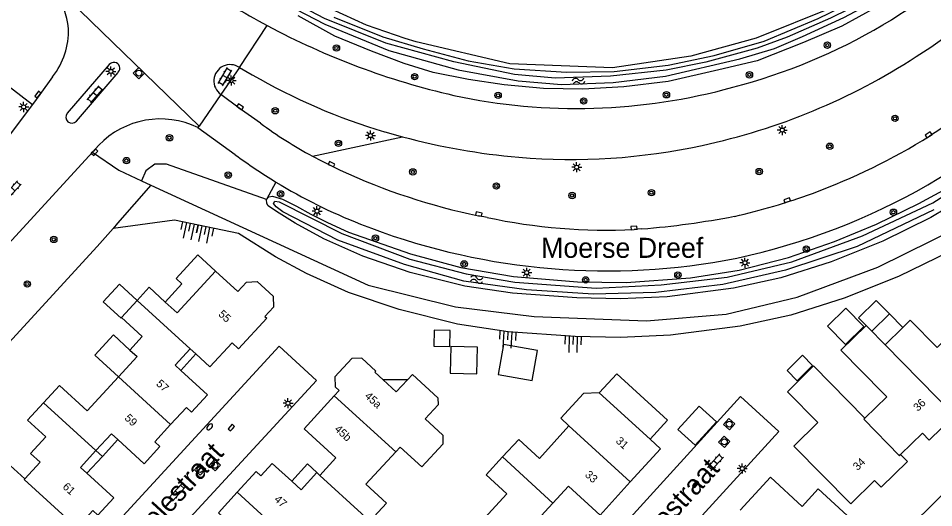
# Model space of a CAD drawing. Extents: x 128000 to 131008, y 398996 to 402500.
# Drawn here: x 129153.7 to 129268, y 399596.8 to 399657.9 of the extents above; entities that cross this region are included whole.
import ezdxf

# ---------------------------------------------------------------- set-up
doc = ezdxf.new("R2010")
doc.units = 0
for name, color, linetype in [('gg-afsc-muur', 7, 'Continuous'), ('gg-anno-huisnummerreeks BGT', 7, 'Continuous'), ('gg-anno-openbare ruimte label', 7, 'Continuous'), ('gg-bbg-gedigitaliseerde bebouwing', 7, 'Continuous'), ('gg-bbg-gedigitaliseerde bijgebouw', 7, 'Continuous'), ('gg-bbg-hoofdgebouw', 7, 'Continuous'), ('gg-bbg-luifel en loopbrug', 7, 'Continuous'), ('gg-bbg-tussenscheiding', 7, 'Continuous'), ('gg-knt-bovenkant onderkant talud', 7, 'Continuous'), ('gg-knt-verharding', 7, 'Continuous'), ('gg-kntw-bovenkant insteek waterloop', 7, 'Continuous'), ('gg-kntw-waterlijn', 7, 'Continuous'), ('gt-grn-groengrens', 7, 'Continuous'), ('gt-grn-weggrens', 7, 'Continuous'), ('gt-symb-boom', 7, 'Continuous'), ('gt-symb-brandkraan', 7, 'Continuous'), ('gt-symb-klinker verharding', 7, 'Continuous'), ('gt-symb-kolk', 7, 'Continuous'), ('gt-symb-lichtmast', 7, 'Continuous'), ('gt-symb-rioolschacht', 7, 'Continuous'), ('gt-symb-talud symbool', 7, 'Continuous'), ('gt-symb-watersymbool', 7, 'Continuous')]:
    doc.layers.add(name, color=color, linetype=linetype)

# ---------------------------------------------------------------- blocks, each defined once
blk = doc.blocks.new('gt0-RS')
at = {"layer": 'gt-symb-rioolschacht'}
blk.add_lwpolyline([(-0.5, -0.5), (0.5, -0.5), (0.5, 0.5), (-0.5, 0.5)], close=True, dxfattribs=at)
blk.add_circle((0, 0), 0.375, dxfattribs=at)
blk = doc.blocks.new('gt0-KOLK')
at = {"layer": 'gt-symb-kolk'}
blk.add_lwpolyline([(0, 0), (0.38, 0), (0.38, 0.4), (-0.38, 0.4), (-0.38, 0), (0, 0)], dxfattribs=at)
blk = doc.blocks.new('gt0-LMAST')
at = {"layer": 'gt-symb-lichtmast'}
for p, q in [((-0.18, 0.17), (-0.45, 0.44)), ((-0.01, 0.25), (-0.01, 0.62)), ((0.17, 0.17), (0.44, 0.44)), ((-0.26, 0), (-0.63, 0)), ((-0.18, -0.18), (-0.45, -0.45)), ((-0.01, -0.25), (-0.01, -0.63)), ((0.44, -0.45), (0.17, -0.18)), ((0.24, 0), (0.62, 0))]:
    blk.add_line(p, q, dxfattribs=at)
blk.add_circle((-0.01, 0), 0.25, dxfattribs=at)
blk = doc.blocks.new('gt0-KL1')
at = {"layer": 'gt-symb-klinker verharding'}
for p, q in [((-1.15, 0.3), (1.15, 0.3)), ((-1, -0.3), (-1, 0.3)), ((-0.5, 0.3), (-0.5, 0.45)), ((0, -0.3), (0, 0.3)), ((0.5, 0.3), (0.5, 0.45)), ((1, -0.3), (1, 0.3)), ((-1.15, -0.3), (1.15, -0.3)), ((-0.5, -0.45), (-0.5, -0.3)), ((0.5, -0.45), (0.5, -0.3))]:
    blk.add_line(p, q, dxfattribs=at)
blk = doc.blocks.new('gt0-BR')
at = {"layer": 'gt-symb-brandkraan'}
for centre, radius, start, end in [((-0.24, 0), 0.206, 107.5669, 252.4331), ((0.6, -2.66), 3, 106.892, 107.5669), ((0, -0.69), 0.938, 73.108, 106.892), ((-0.6, -2.66), 3, 72.4331, 73.108), ((0.24, 0), 0.206, 287.567, 72.4331), ((0.6, 2.66), 3, 252.4331, 253.108), ((0, 0.69), 0.938, 253.108, 286.8921), ((-0.6, 2.66), 3, 286.8921, 287.567)]:
    blk.add_arc(centre, radius, start, end, dxfattribs=at)
blk = doc.blocks.new('gt0-BOOM')
at = {"layer": 'gt-symb-boom'}
for radius in [0.4, 0.2]:
    blk.add_circle((0, 0), radius, dxfattribs=at)
blk = doc.blocks.new('gt0-TALUD_1')
at = {"layer": 'gt-symb-talud symbool'}
for p, q in [((-1, -1), (-1, 0)), ((-0.5, -2), (-0.5, 0)), ((0.5, -2), (0.5, 0)), ((1, -1), (1, 0)), ((0, -1), (0, 0))]:
    blk.add_line(p, q, dxfattribs=at)
blk = doc.blocks.new('gt0-WA')
at = {"layer": 'gt-symb-watersymbool'}
for centre, start, end in [((-0.32, 0.02), 28.0725, 151.9275), ((0.43, 0.42), 208.0725, 331.9275), ((-0.32, -0.43), 28.0725, 151.9275), ((0.43, -0.03), 208.0725, 331.9275)]:
    blk.add_arc(centre, 0.425, start, end, dxfattribs=at)

msp = doc.modelspace()

# ---------------------------------------------------------------- linework, layer by layer
at = {"layer": 'gg-afsc-muur'}
msp.add_line((129152.1, 399616.86), (129163.6, 399629.38), dxfattribs=at)
at = {"layer": 'gg-bbg-gedigitaliseerde bebouwing'}
for p, q in [((129264.18, 399619.26), (129265.12, 399620.18)), ((129261.97, 399617.11), (129264.18, 399619.26)), ((129222.5, 399606.97), (129218.8, 399602.91)), ((129200.86, 399603.73), (129201.41, 399604.33)), ((129152.72, 399602.01), (129154.53, 399600.34))]:
    msp.add_line(p, q, dxfattribs=at)
for points in [[(129262.19, 399610.6), (129261.74, 399611.06), (129256.46, 399616.45), (129259.6, 399619.53)], [(129260.32, 399618.8), (129261.52, 399617.57), (129261.97, 399617.11)], [(129226.29, 399611.11), (129224.31, 399611.02), (129221.48, 399607.92), (129222.5, 399606.97)], [(129154.89, 399607.7), (129157.17, 399605.6), (129155.27, 399603.53), (129156.45, 399602.44), (129154.53, 399600.34)], [(129196.61, 399596.02), (129197.65, 399595.06), (129199.72, 399597.32), (129197.15, 399599.68), (129200.86, 399603.73)], [(129211.04, 399594.45), (129214.75, 399598.49), (129212.16, 399600.86)]]:
    msp.add_lwpolyline(points, dxfattribs=at)
at = {"layer": 'gg-bbg-gedigitaliseerde bijgebouw'}
msp.add_line((129262.52, 399620.96), (129260.32, 399618.8), dxfattribs=at)
for points in [[(129168.58, 399622.65), (129166.37, 399624.68), (129164.34, 399622.47), (129166.56, 399620.44), (129166.62, 399620.51)], [(129259.6, 399619.53), (129258.66, 399620.49), (129260.86, 399622.65), (129262.52, 399620.96)], [(129259.33, 399619.4), (129257.08, 399621.68), (129254.8, 399619.44), (129257.05, 399617.16), (129259.33, 399619.4)], [(129207.63, 399616.88), (129207.67, 399618.88), (129205.67, 399618.92), (129205.63, 399616.92), (129207.63, 399616.88)], [(129252.92, 399614.52), (129251.66, 399615.8), (129249.73, 399613.91), (129250.99, 399612.62), (129252.92, 399614.52)], [(129238.26, 399604.57), (129240.92, 399607.48), (129238.76, 399609.45), (129236.11, 399606.54), (129238.26, 399604.57)]]:
    msp.add_lwpolyline(points, dxfattribs=at)
at = {"layer": 'gg-bbg-hoofdgebouw'}
for p, q in [((129175.21, 399616.62), (129175.91, 399615.98)), ((129198.25, 399613.68), (129199.28, 399612.73)), ((129202.34, 399612.74), (129202.95, 399613.41)), ((129193.81, 399611.39), (129193.19, 399610.72)), ((129226.29, 399611.11), (129232.62, 399605.32)), ((129259.45, 399607.94), (129262.19, 399610.6)), ((129156.89, 399609.87), (129154.89, 399607.7)), ((129212.16, 399600.86), (129214.21, 399603.09)), ((129191.4, 399600.79), (129191.01, 399601.15))]:
    msp.add_line(p, q, dxfattribs=at)
for points in [[(129178.35, 399626.32), (129173.56, 399621.1), (129172.09, 399622.45)], [(129178.35, 399626.32), (129181.15, 399623.75), (129182.22, 399624.92), (129183.56, 399625), (129185.57, 399623.16), (129185.62, 399621.8), (129184.54, 399620.63), (129184.76, 399620.43)], [(129172.09, 399622.45), (129170.08, 399624.29), (129168.58, 399622.65)], [(129166.62, 399620.51), (129169.21, 399618.13), (129167.67, 399616.45)], [(129175.91, 399615.98), (129177.67, 399614.36), (129180.42, 399617.36), (129181.25, 399616.6), (129184.76, 399620.43)], [(129265.12, 399620.18), (129268.47, 399616.75), (129271.47, 399619.7), (129272.64, 399618.5)], [(129167.67, 399616.45), (129168.56, 399615.64), (129166.23, 399613.1)], [(129174.03, 399613.91), (129173.32, 399614.56), (129175.21, 399616.62)], [(129198.25, 399613.68), (129198.39, 399613.83), (129196.65, 399615.43), (129195.37, 399615.39), (129193.27, 399613.1), (129193.3, 399611.85), (129193.81, 399611.39)], [(129172.76, 399607.13), (129174.74, 399609.28), (129175.36, 399608.7), (129177.34, 399610.86), (129174.03, 399613.91)], [(129257.68, 399597.23), (129250.57, 399604.45), (129253.57, 399607.39), (129249.78, 399611.24), (129253.04, 399614.46), (129259.45, 399607.94)], [(129166.23, 399613.1), (129162.35, 399608.87), (129158.88, 399612.04), (129156.89, 399609.87)], [(129199.28, 399612.73), (129200.94, 399611.21), (129202.34, 399612.74)], [(129202.95, 399613.41), (129206.14, 399610.49), (129206.15, 399609.6), (129204.54, 399607.84), (129206.73, 399605.83), (129206.74, 399604.7), (129204.13, 399601.84), (129201.41, 399604.33)], [(129193.19, 399610.72), (129189.43, 399606.6), (129193.4, 399603), (129191.4, 399600.79)], [(129270.64, 399608.29), (129267.49, 399605.2), (129266.65, 399606.06), (129263.92, 399603.38)], [(129166.15, 399605.26), (129169.44, 399602.24), (129171.42, 399604.4), (129170.79, 399604.98), (129172.76, 399607.13)], [(129163.43, 399603.88), (129165.36, 399605.98), (129166.15, 399605.26)], [(129214.21, 399603.09), (129216.22, 399605.29), (129218.8, 399602.91)], [(129232.62, 399605.32), (129233.94, 399604.11), (129230.16, 399599.97)], [(129162.31, 399601.05), (129161.51, 399601.78), (129163.43, 399603.88)], [(129187.89, 399600.07), (129185.44, 399602.29), (129184.02, 399600.73), (129183.43, 399601.27), (129181.08, 399598.69)], [(129263.92, 399603.38), (129264.76, 399602.52), (129261.49, 399599.32), (129260.65, 399600.17), (129257.68, 399597.23)], [(129191.01, 399601.15), (129189.07, 399599), (129187.89, 399600.07)], [(129161.07, 399594.24), (129163.05, 399596.4), (129163.67, 399595.82), (129165.65, 399597.98), (129162.31, 399601.05)], [(129257.43, 399591.48), (129257.8, 399591.14), (129259.86, 399593.38), (129253.64, 399599.1), (129251.62, 399596.92), (129247.66, 399600.58), (129243.87, 399596.45)], [(129230.16, 399599.97), (129226.38, 399595.83), (129222.43, 399599.45), (129220.48, 399597.33)], [(129181.08, 399598.69), (129178.72, 399596.11), (129179.32, 399595.55), (129177.88, 399594), (129180.32, 399591.77)], [(129220.48, 399597.33), (129218.52, 399595.2), (129222.47, 399591.57), (129218.69, 399587.44)]]:
    msp.add_lwpolyline(points, dxfattribs=at)
at = {"layer": 'gg-bbg-luifel en loopbrug'}
for p, q in [((129262.52, 399620.96), (129264.18, 399619.26)), ((129174.03, 399613.91), (129175.91, 399615.98)), ((129202.34, 399612.74), (129199.28, 399612.73)), ((129164.23, 399603.15), (129166.15, 399605.26)), ((129164.23, 399603.15), (129163.43, 399603.88)), ((129162.31, 399601.05), (129164.23, 399603.15))]:
    msp.add_line(p, q, dxfattribs=at)
for points in [[(129178.35, 399626.32), (129176.14, 399628.35), (129173.44, 399625.4), (129174.17, 399624.73), (129172.09, 399622.45)], [(129166.23, 399613.1), (129163.28, 399615.8), (129165.61, 399618.34), (129167.67, 399616.45)], [(129213.67, 399613.41), (129217.9, 399612.64), (129218.58, 399616.38), (129214.34, 399617.15), (129213.67, 399613.41)], [(129207.66, 399613.54), (129210.99, 399613.47), (129211.06, 399616.81), (129207.73, 399616.88), (129207.66, 399613.54)], [(129232.62, 399605.32), (129234.79, 399607.69), (129228.46, 399613.48), (129226.29, 399611.11)], [(129187.89, 399600.07), (129189.83, 399602.22), (129191.01, 399601.15)]]:
    msp.add_lwpolyline(points, dxfattribs=at)
at = {"layer": 'gg-bbg-tussenscheiding'}
for p, q in [((129168.58, 399622.65), (129166.62, 399620.51)), ((129168.58, 399622.65), (129175.21, 399616.62)), ((129259.6, 399619.53), (129260.32, 399618.8)), ((129261.97, 399617.11), (129270.64, 399608.29)), ((129261.97, 399617.11), (129261.97, 399617.11)), ((129166.23, 399613.1), (129172.76, 399607.13)), ((129193.19, 399610.72), (129200.86, 399603.73)), ((129156.89, 399609.87), (129163.43, 399603.88)), ((129230.16, 399599.97), (129222.5, 399606.97)), ((129214.21, 399603.09), (129220.48, 399597.33)), ((129191.4, 399600.79), (129196.61, 399596.02)), ((129181.08, 399598.69), (129188.51, 399591.88))]:
    msp.add_line(p, q, dxfattribs=at)
for points in [[(129259.45, 399607.94), (129259.31, 399607.8), (129263.79, 399603.25), (129263.92, 399603.38)], [(129154.53, 399600.34), (129154.47, 399600.27), (129161.07, 399594.24)]]:
    msp.add_lwpolyline(points, dxfattribs=at)
at = {"layer": 'gg-knt-bovenkant onderkant talud'}
msp.add_lwpolyline([(129297.78, 399651.89), (129296.3, 399650.32), (129291.1, 399644.96), (129286.85, 399640.73), (129280.99, 399635.76), (129276.18, 399632.43), (129269.99, 399628.74), (129263.65, 399625.65), (129256.88, 399622.92), (129250.21, 399620.8), (129243.86, 399619.42), (129235.19, 399618.29), (129228.94, 399618.01), (129223.26, 399618.14), (129214.92, 399618.73), (129208.56, 399619.68), (129201.31, 399621.5), (129194.97, 399623.65), (129189.72, 399626.02), (129185.86, 399628.11), (129181.23, 399631.03), (129173.23, 399632.69), (129165.6, 399631.62)], dxfattribs=at)
at = {"layer": 'gg-knt-verharding'}
for p, q in [((129165.08, 399652.13), (129159.83, 399646.03)), ((129181.34, 399651.75), (129179.03, 399648.39)), ((129181.34, 399651.75), (129182.95, 399650.85)), ((129160.99, 399645.06), (129166.22, 399651.14)), ((129269.78, 399644.64), (129267.52, 399643.16)), ((129176.16, 399644.23), (129176.31, 399644.43)), ((129180.83, 399640.85), (129176.16, 399644.23)), ((129199.49, 399643.73), (129201.71, 399643.1)), ((129162.98, 399641.17), (129134.64, 399610.27)), ((129163.77, 399642.03), (129162.98, 399641.17)), ((129212.28, 399633.02), (129211.22, 399633.23)), ((129231.61, 399631.58), (129230.64, 399631.5)), ((129243.93, 399610.64), (129221.71, 399586.25))]:
    msp.add_line(p, q, dxfattribs=at)
for points in [[(129176.31, 399644.43), (129158.74, 399661.49), (129158.48, 399661.29)], [(129265.87, 399653.11), (129267.67, 399654.3), (129269.43, 399655.54)], [(129158.02, 399650.6), (129156.41, 399648.36), (129155.49, 399647.14)], [(129183.96, 399644.8), (129181.32, 399646.68), (129179.03, 399648.39)], [(129155.49, 399647.14), (129131.12, 399614.73), (129126.71, 399609.82)], [(129190.46, 399640.67), (129191.6, 399640.07), (129192.76, 399639.49), (129193.94, 399638.94)], [(129164.32, 399583.73), (129190.98, 399612.65), (129186.31, 399616.95), (129159.65, 399587.94)], [(129226.47, 399581.91), (129248.72, 399606.29), (129243.93, 399610.64)], [(129264.4, 399590.64), (129262.81, 399592.15), (129280.97, 399610), (129282.45, 399608.52)]]:
    msp.add_lwpolyline(points, dxfattribs=at)
for centre, radius, start, end in [((129224.77, 399719.47), 72.5, 284.528, 316.6804), ((129229.21, 399739.97), 94.11, 235.6859, 241.8591), ((129147.4, 399655.11), 12.69, 6.9312, 29.1684), ((129150.58, 399656.37), 9.42, 322.1976, 1.6225), ((129229.15, 399739.89), 94.01, 241.868, 257.0727), ((129222.58, 399719.69), 79.41, 282.0188, 303.0288), ((129165.65, 399651.64), 0.755, 319.2958, 139.2958), ((129180.19, 399650.07), 2.04, 55.4733, 235.5487), ((129226.54, 399707.75), 81.58, 280.8508, 316.8983), ((129220.05, 399714.25), 73.46, 239.6602, 253.7413), ((129223.47, 399719.37), 72.74, 257.814, 285.5396), ((129160.42, 399645.56), 0.756, 141.6277, 318.4603), ((129171.48, 399634.64), 10.68, 63.9791, 136.1851), ((129216.93, 399689.52), 55.56, 233.6024, 241.542), ((129223.3, 399723.19), 82.95, 254.9115, 265.1028), ((129224.85, 399712.05), 81.03, 290.2501, 301.7745), ((129222.76, 399717.24), 76.98, 265.126, 282.2697), ((129221.85, 399696.42), 69.07, 233.5656, 238.644), ((129226.72, 399709.16), 77.5, 244.9737, 258.4591), ((129221.78, 399696.33), 68.96, 238.6545, 248.4673), ((129225.77, 399710.05), 78.84, 282.7404, 290.124), ((129223.16, 399736.76), 105.51, 274.5964, 280.9251), ((129227.27, 399710.44), 84.1, 248.5157, 280.0139), ((129227.27, 399702.54), 71.12, 257.8278, 272.7157)]:
    msp.add_arc(centre, radius, start, end, dxfattribs=at)
at = {"layer": 'gg-kntw-bovenkant insteek waterloop'}
for points in [[(129193.13, 399658.02), (129199.27, 399655.58), (129204.29, 399654.07), (129209.92, 399652.57), (129215.65, 399651.57), (129222.19, 399651.16), (129228.14, 399651.25), (129234.88, 399652.04), (129240.65, 399653.23), (129246.86, 399655.03), (129253.63, 399657.86), (129259.53, 399660.77)], [(129260.83, 399659.24), (129256.56, 399656.93), (129251.8, 399654.88), (129246, 399652.59), (129241.22, 399651.44), (129234.87, 399649.99), (129229.37, 399649.34), (129224.22, 399649.04), (129219.33, 399649.14), (129214.39, 399649.58), (129209.95, 399650.27), (129205.56, 399651.11), (129201.92, 399652.24), (129197.84, 399653.78), (129193.26, 399655.67), (129188.69, 399658.21)], [(129184.73, 399635.27), (129185.02, 399635.59), (129185.48, 399635.66), (129186.73, 399635.3), (129188.47, 399634.43), (129190.26, 399633.42), (129192.35, 399632.4), (129194.98, 399631.18), (129202.7, 399628.46), (129208.98, 399626.75), (129215.56, 399625.64), (129223.55, 399624.97), (129229.65, 399624.9), (129237.69, 399625.49), (129243.75, 399626.43), (129249.9, 399628.02), (129255.67, 399630.02), (129260.91, 399632.17), (129266.2, 399634.77), (129270.72, 399637.22)], [(129273.56, 399636.5), (129267.68, 399633), (129261.68, 399630.07), (129255.24, 399627.47), (129248.96, 399625.48), (129243.03, 399624.19), (129234.77, 399623.11), (129228.88, 399622.85), (129223.48, 399622.97), (129215.45, 399623.54), (129209.51, 399624.43), (129202.67, 399626.15), (129196.75, 399628.16), (129191.87, 399630.35), (129188.3, 399632.29), (129185.97, 399633.76), (129184.92, 399634.47), (129184.78, 399634.75), (129184.73, 399635.27)]]:
    msp.add_lwpolyline(points, dxfattribs=at)
at = {"layer": 'gg-kntw-waterlijn'}
for points in [[(129274.49, 399672.06), (129268.4, 399666.34), (129264.81, 399663.74), (129259.72, 399660.2), (129255.16, 399657.9), (129249.73, 399655.52), (129246.01, 399654.16), (129239.6, 399652.43), (129234.63, 399651.43), (129227.68, 399650.65), (129220.79, 399650.43), (129215.69, 399650.89), (129208.12, 399652.47), (129199.63, 399654.8), (129191.99, 399657.87), (129182.59, 399662.83), (129176.28, 399666.75), (129166.26, 399673.62), (129156.05, 399681.65), (129136.28, 399699.05)], [(129144.35, 399690.72), (129164.92, 399673.62), (129172.22, 399668.53), (129182.42, 399662.18), (129192.01, 399657.15), (129200, 399653.86), (129208.66, 399651.47), (129216.16, 399650.1), (129221.56, 399649.64), (129228.01, 399649.87), (129234.57, 399650.66), (129243.82, 399652.82), (129248.15, 399654.14), (129251.66, 399655.61), (129256.83, 399658), (129260.35, 399659.86), (129265.58, 399663.33), (129269.52, 399665.94), (129275.51, 399671.73), (129275.58, 399672.22), (129275.15, 399672.44), (129274.49, 399672.06)], [(129186.29, 399634.98), (129194.14, 399631.01), (129202.62, 399627.79), (129209.68, 399625.97), (129215.72, 399624.93), (129225.89, 399624.2), (129234.02, 399624.59), (129242.24, 399625.56), (129250.35, 399627.45), (129259.14, 399630.72), (129267.92, 399634.84), (129275.17, 399639.46)], [(129268.07, 399633.98), (129258.5, 399629.39), (129249.56, 399626.44), (129241.71, 399624.65), (129233.33, 399623.63), (129225.54, 399623.42), (129217.2, 399623.98), (129209.36, 399625.06), (129201.95, 399627.14), (129193.63, 399630.17), (129186.78, 399633.73), (129185.95, 399634.34), (129185.62, 399634.77), (129185.76, 399635.03), (129186.29, 399634.98)]]:
    msp.add_lwpolyline(points, dxfattribs=at)
at = {"layer": 'gt-grn-groengrens'}
for p, q in [((129150.74, 399650.77), (129155.49, 399647.14)), ((129190.46, 399640.67), (129201.71, 399643.1)), ((129169.1, 399637.6), (129170.29, 399637.06)), ((129185.91, 399637.44), (129184.73, 399635.27)), ((129163.6, 399629.38), (129165.6, 399631.62))]:
    msp.add_line(p, q, dxfattribs=at)
for points in [[(129278.7, 399677.65), (129275.73, 399674.61), (129267.15, 399666.8), (129259.49, 399661.36), (129255.4, 399659.25), (129245.89, 399655.41), (129237.7, 399653.18), (129227.93, 399651.7), (129215.12, 399652.19), (129203.4, 399654.97), (129202.04, 399655.37), (129197.22, 399657.03), (129188.47, 399661.08), (129184.17, 399663.5), (129180.24, 399665.93), (129164.69, 399676.37), (129157.28, 399682.04), (129121.85, 399713.67), (129098.11, 399734.79), (129078.57, 399752.37), (129073.02, 399757.95), (129068.27, 399764.14), (129059.95, 399776.03), (129057.28, 399779.87)], [(129170.29, 399637.06), (129197.43, 399624.54), (129208.31, 399621.85), (129218.14, 399620.63), (129232.19, 399620.1), (129242.12, 399620.92), (129250.99, 399623.04), (129261.09, 399626.79), (129271.27, 399631.85), (129281.45, 399638.95), (129296.59, 399653.91)], [(129162.98, 399641.17), (129166.27, 399638.91), (129169.1, 399637.6)], [(129184.73, 399635.27), (129172.24, 399639.66), (129170.79, 399639.66), (129169.67, 399638.85), (129169.1, 399637.6)], [(129170.29, 399637.06), (129166.14, 399632.3), (129165.6, 399631.62)]]:
    msp.add_lwpolyline(points, dxfattribs=at)
at = {"layer": 'gt-grn-weggrens'}
for p, q in [((129181.34, 399651.75), (129184.82, 399656.99)), ((129179.03, 399648.39), (129176.31, 399644.43))]:
    msp.add_line(p, q, dxfattribs=at)

# ---------------------------------------------------------------- block references
at = {"layer": 'gt-symb-boom'}
for p in [(129254.77, 399654.54), (129193.46, 399654.19), (129203.23, 399650.6), (129245.04, 399650.83), (129213.65, 399648.27), (129234.67, 399648.34), (129224.33, 399647.57), (129185.82, 399646.35), (129263.22, 399645.4), (129172.61, 399642.97), (129193.71, 399642.28), (129255.07, 399641.91), (129167.24, 399640.12), (129203, 399638.71), (129246.26, 399638.75), (129179.95, 399638.31), (129213.43, 399636.94), (129186.49, 399635.96), (129222.89, 399635.76), (129232.8, 399636.11), (129263.02, 399633.67), (129158.16, 399630.27), (129198.33, 399630.43), (129252.14, 399629.06), (129209.41, 399627.21), (129224.59, 399625.21), (129236.1, 399625.82), (129154.86, 399624.7)]:
    msp.add_blockref('gt0-BOOM', p, dxfattribs=at)
at = {"layer": 'gt-symb-brandkraan', "rotation": 47.391003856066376}
msp.add_blockref('gt0-BR', (129177.63, 399606.85), dxfattribs=at)
at = {"layer": 'gt-symb-klinker verharding'}
for p, rotation in [((129179.54, 399650.59), 59.66519417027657), ((129163.31, 399648.39), 48.85180488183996), ((129153.09, 399636.54), 47.55289814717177), ((129240.79, 399602.42), 47.55289814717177), ((129173.54, 399598.63), 47.55289814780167)]:
    msp.add_blockref('gt0-KL1', p, dxfattribs=dict(at, rotation=rotation))
at = {"layer": 'gt-symb-kolk'}
for p, rotation in [((129156.33, 399648.25), 53.2103003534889), ((129181.32, 399646.68), -35.43780146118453), ((129267.52, 399643.16), 33.578813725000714), ((129163.11, 399641.31), -132.77092864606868), ((129192.76, 399639.49), -24.89920052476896), ((129249.81, 399634.97), 17.76432337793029), ((129211.22, 399633.23), -11.298700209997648), ((129230.64, 399631.5), 4.7588856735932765), ((129180.48, 399606.62), 47.39100385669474), ((129238.48, 399599.56), 48.0383260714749)]:
    msp.add_blockref('gt0-KOLK', p, dxfattribs=dict(at, rotation=rotation))
at = {"layer": 'gt-symb-lichtmast'}
for p in [(129165.3, 399651.27), (129180.32, 399650.12), (129154.41, 399646.82), (129197.72, 399643.24), (129249.14, 399643.94), (129223.47, 399639.29), (129191.04, 399633.8), (129244.48, 399627.36), (129217.23, 399626.12), (129187.42, 399609.8), (129244.15, 399601.64)]:
    msp.add_blockref('gt0-LMAST', p, dxfattribs=at)
at = {"layer": 'gt-symb-rioolschacht'}
for p, rotation in [((129168.79, 399651.05), 135.60735300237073), ((129242.51, 399607.19), 47.67618346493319), ((129241.9, 399604.98), 47.67618346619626), ((129178.28, 399602.05), -42.52804406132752), ((129176.43, 399601.52), -42.52804406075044)]:
    msp.add_blockref('gt0-RS', p, dxfattribs=dict(at, rotation=rotation))
at = {"layer": 'gt-symb-talud symbool'}
for p, xscale, yscale, rotation in [((129175.25, 399632.27), 1.0000284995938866, 1.0000284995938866, -11.77062600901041), ((129177.18, 399631.87), 1.0000284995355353, 1.0000284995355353, -11.770626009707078), ((129214.92, 399618.73), 0.9995248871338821, 0.9995248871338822, -4.073364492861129), ((129223.06, 399618.14), 1.000264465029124, 1.0002644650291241, -1.3175706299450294)]:
    msp.add_blockref('gt0-TALUD_1', p, dxfattribs=dict(at, xscale=xscale, yscale=yscale, rotation=rotation))
at = {"layer": 'gt-symb-watersymbool'}
for p, rotation in [((129223.75, 399650.05), -164.6292745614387), ((129211.03, 399625.26), 178.33888795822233)]:
    msp.add_blockref('gt0-WA', p, dxfattribs=dict(at, rotation=rotation))

# ---------------------------------------------------------------- texts
at = {"layer": 'gg-anno-huisnummerreeks BGT'}
for s, rotation, p in [('55', 317.5, (129178.64, 399620.82)), ('57', 317.5, (129170.87, 399612.13)), ('45a', 317.6, (129196.91, 399610.59)), ('36', 44.5, (129266.08, 399608.72)), ('59', 317.4, (129166.93, 399607.84)), ('45b', 317.6, (129193.14, 399606.46)), ('31', 317.6, (129228.27, 399604.98)), ('34', 44.4, (129258.54, 399601.33)), ('33', 317.6, (129224.42, 399600.76)), ('61', 317.5, (129159.19, 399599.26)), ('47', 317.8, (129185.61, 399597.68))]:
    msp.add_text(s, height=1, rotation=rotation, dxfattribs=at).set_placement(p)
at = {"layer": 'gg-anno-openbare ruimte label'}
msp.add_text('Moerse Dreef', height=2.5, dxfattribs=at).set_placement((129219.02, 399627.97))
for p in [(129166.22, 399588.94), (129228.14, 399586.99)]:
    msp.add_text('Borselestraat', height=2.5, rotation=47.5, dxfattribs=at).set_placement(p)

doc.saveas('drawing.dxf')
